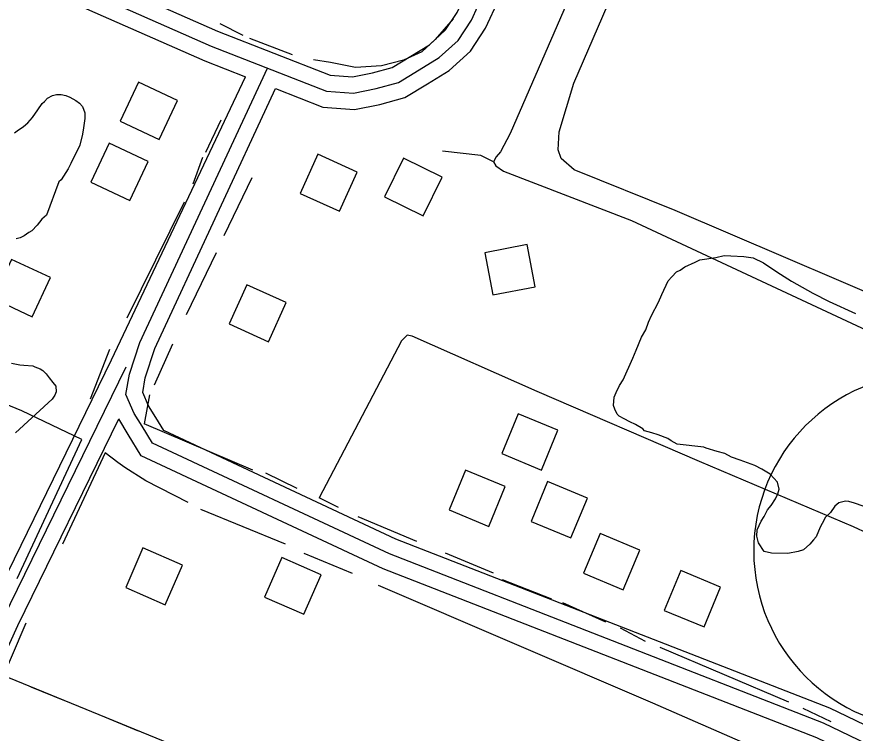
# Model space of a CAD drawing. Extents: x 3297735 to 3335592, y 670436 to 695807.
# Drawn here: x 3304154 to 3304933, y 685249 to 685915 of the extents above; entities that cross this region are included whole.
import ezdxf

# ---------------------------------------------------------------- set-up
doc = ezdxf.new("R2010")
doc.units = 0
for name, color, linetype in [('V-BLDG-OTLN', 7, 'Continuous'), ('V-DTCH-CNTR', 7, 'Continuous'), ('V-ROAD-CNTR', 7, 'Continuous'), ('V-ROAD-IDEN', 7, 'Continuous'), ('V-SITE-VEGE', 7, 'Continuous'), ('V-TOPO-SHOR', 7, 'Continuous'), ('V-UTIL-LINE', 7, 'Continuous')]:
    doc.layers.add(name, color=color, linetype=linetype)

msp = doc.modelspace()

# ---------------------------------------------------------------- linework, layer by layer
at = {"layer": 'V-BLDG-OTLN'}
for points in [[(3304286.43, 685800.76), (3304303.39, 685836.99), (3304267.17, 685853.95), (3304250.21, 685817.72)], [(3304259.22, 685744.15), (3304276.18, 685780.38), (3304239.95, 685797.33), (3304223, 685761.11)], [(3304433.9, 685787.07), (3304417.36, 685750.65), (3304453.78, 685734.11), (3304470.32, 685770.54)], [(3304549.25, 685765.86), (3304513.38, 685783.55), (3304495.69, 685747.67), (3304531.57, 685729.98)], [(3304628.28, 685703.18), (3304588.99, 685695.68), (3304596.49, 685656.39), (3304635.78, 685663.89)], [(3304168.52, 685636.26), (3304185.48, 685672.48), (3304149.25, 685689.44), (3304132.29, 685653.21)], [(3304368.01, 685665.88), (3304351.48, 685629.46), (3304387.9, 685612.93), (3304404.43, 685649.35)], [(3304604.55, 685509.19), (3304641.49, 685493.84), (3304656.85, 685530.77), (3304619.91, 685546.13)], [(3304555.64, 685456.85), (3304592.58, 685441.49), (3304607.93, 685478.43), (3304571, 685493.78)], [(3304631.87, 685446.16), (3304668.8, 685430.8), (3304684.16, 685467.74), (3304647.22, 685483.09)], [(3304680.53, 685397.95), (3304717.47, 685382.6), (3304732.82, 685419.53), (3304695.89, 685434.89)], [(3304308.02, 685405.48), (3304271.37, 685421.52), (3304255.34, 685384.87), (3304291.98, 685368.84)], [(3304436.9, 685396.57), (3304400.26, 685412.6), (3304384.22, 685375.96), (3304420.87, 685359.92)], [(3304755.61, 685363.53), (3304792.55, 685348.17), (3304807.91, 685385.11), (3304770.97, 685400.47)]]:
    msp.add_lwpolyline(points, close=True, dxfattribs=at)
at = {"layer": 'V-DTCH-CNTR'}
msp.add_lwpolyline([(3305722.79, 685316.45), (3305549.68, 685390.89), (3305392.67, 685459.13), (3305208.33, 685541.69), (3305020.46, 685626.04), (3304765.53, 685734.71), (3304672.01, 685772.46), (3304659.7, 685783.16), (3304657.09, 685791.14), (3304658.09, 685807.94), (3304671.65, 685852.96), (3304716.54, 685957.05)], dxfattribs=at)
at = {"layer": 'V-ROAD-CNTR'}
for points in [[(3303370, 686317.65), (3303899.51, 686095.53), (3304340.53, 685901.39), (3304445.29, 685860.36), (3304466, 685858.85), (3304484.52, 685862.62), (3304502.77, 685867.55), (3304520.06, 685878.13), (3304537.52, 685888.8), (3304552.5, 685902.53), (3304563.26, 685918.83), (3304574.77, 685943.98), (3304774.32, 686386.9), (3304945.5, 686772.92), (3305140.03, 687214.13), (3305179.92, 687312.87)], [(3303364.2, 686303.82), (3303893.59, 686081.74), (3304334.77, 685887.54), (3304441.93, 685845.56), (3304466.97, 685843.74), (3304487.97, 685848.02), (3304508.75, 685853.64), (3304527.89, 685865.33), (3304546.59, 685876.76), (3304564, 685892.72), (3304576.42, 685911.54), (3304588.43, 685937.78), (3304788.02, 686380.78), (3304959.22, 686766.85), (3305153.85, 687208.3), (3305193.83, 687307.25)], [(3304394.64, 685847.98), (3304438.58, 685830.77), (3304467.94, 685828.63), (3304491.43, 685833.42), (3304514.74, 685839.72), (3304535.71, 685852.53), (3304555.65, 685864.72), (3304575.5, 685882.92), (3304589.57, 685904.24), (3304602.09, 685931.58), (3304801.71, 686374.66), (3304972.94, 686760.78), (3305167.67, 687202.46), (3305207.74, 687301.64)], [(3304009.41, 686014.37), (3304329.01, 685873.69), (3304366.65, 685858.94)], [(3307408.22, 684154.36), (3307297.54, 684213.67), (3306973.22, 684342.3), (3306590.83, 684512.79), (3306153.22, 684698.26), (3305848.97, 684834.14), (3305429.21, 685019.88), (3305065.73, 685180.67), (3304903.35, 685258.88), (3304500.5, 685415.98), (3304280.27, 685518.77), (3304270.55, 685534.67), (3304263.32, 685546.5), (3304255.61, 685563.93), (3304258.74, 685582.97), (3304268.35, 685612.17), (3304386.99, 685867.09)], [(3304242.31, 685596.32), (3304366.65, 685858.94)], [(3307415.3, 684167.58), (3307303.87, 684227.3), (3306979.04, 684356.13), (3306596.81, 684526.55), (3306159.2, 684712.01), (3305855.07, 684847.84), (3305435.28, 685033.59), (3305072.02, 685194.29), (3304909.34, 685272.64), (3304506.4, 685429.78), (3304290.71, 685530.45), (3304283.34, 685542.5), (3304276.63, 685553.47), (3304271.14, 685565.91), (3304273.35, 685579.39), (3304282.32, 685606.65), (3304394.64, 685847.98)], [(3303141.59, 685170.53), (3303902.07, 684849.64), (3303977.99, 684994.98), (3304141.49, 685355.97), (3304255.79, 685589.73)], [(3304122.77, 685351), (3304127.92, 685362.36), (3304242.31, 685596.32)], [(3303135.76, 685156.71), (3303908.96, 684830.45), (3303991.48, 684988.41), (3304155.06, 685349.58), (3304248.85, 685541.4)], [(3307401.13, 684141.13), (3307291.21, 684200.05), (3306967.4, 684328.47), (3306584.85, 684499.04), (3306147.23, 684684.5), (3305842.88, 684820.43), (3305423.14, 685006.16), (3305059.44, 685167.05), (3304897.36, 685245.11), (3304494.59, 685402.18), (3304269.83, 685507.09), (3304257.75, 685526.85), (3304248.85, 685541.4)]]:
    msp.add_lwpolyline(points, dxfattribs=at)
at = {"layer": 'V-ROAD-IDEN'}
msp.add_arc((3305003.66, 685418.6), 165, 90.05838, 270.05838, dxfattribs=at)
msp.add_arc((3305003.66, 685418.6), 165, 90.05838, 270.05838, dxfattribs=at)
at = {"layer": 'V-SITE-VEGE'}
for points in [[(3304168.82, 685821.2), (3304173.83, 685828.26), (3304177.78, 685834.27), (3304179.92, 685836.03), (3304182.77, 685839.2), (3304187.4, 685841.66), (3304190.96, 685842.7), (3304195.57, 685842.67), (3304199.82, 685841.58), (3304203.36, 685840.14), (3304209.02, 685836.91), (3304212.55, 685834.4)], [(3304212.55, 685834.4), (3304215.37, 685831.55), (3304217.46, 685825.5), (3304217.42, 685820.18), (3304216.31, 685811.67), (3304215.2, 685805.65), (3304212.65, 685795.37), (3304204.38, 685778.39), (3304201.86, 685773.44), (3304195.41, 685763.19), (3304193.27, 685761.44), (3304181.72, 685730.64), (3304177.44, 685726.77), (3304173.14, 685721.12), (3304168.14, 685715.83), (3304165.29, 685714.43), (3304161.02, 685711.26), (3304157.46, 685709.51), (3304153.55, 685708.47)], [(3304152.06, 685807.11), (3304154.55, 685808.88), (3304160.6, 685812.74), (3304164.53, 685816.26), (3304168.82, 685821.2)], [(3304846.24, 685494.75), (3304839.56, 685497.98), (3304826.18, 685503.08), (3304818.14, 685505.88), (3304811.91, 685509.1), (3304804.76, 685510.98), (3304794.49, 685514.26), (3304792.26, 685515.18), (3304767.63, 685517.74), (3304761.85, 685520.96), (3304758.74, 685523.24), (3304749.81, 685526.49), (3304744.01, 685528.36), (3304737.31, 685530.24), (3304735.54, 685532.06), (3304728.87, 685536.18), (3304723.52, 685538.49), (3304718.17, 685541.25), (3304713.73, 685544), (3304711.96, 685545.82), (3304709.77, 685550.33), (3304708.47, 685553.93), (3304709.02, 685561.55), (3304710.87, 685566), (3304714.09, 685572.24), (3304717.3, 685577.58), (3304726.52, 685597.63), (3304729.31, 685605.22), (3304734.4, 685617.26), (3304738.52, 685623.93), (3304740.86, 685631.07), (3304743.63, 685637.31), (3304750.07, 685649.78), (3304753.3, 685656.92), (3304759.29, 685669.39), (3304762.48, 685673.39), (3304767.02, 685677.81), (3304770.18, 685679.56), (3304774.71, 685682.64), (3304784.18, 685687), (3304788.69, 685689.19), (3304803.51, 685691.23), (3304811.16, 685692.93), (3304817.43, 685692.85), (3304829.53, 685692.24), (3304838.03, 685690.79), (3304847.83, 685686.18), (3304852.72, 685682.97), (3304863.39, 685675.66), (3304873.62, 685669.25), (3304893.65, 685658.23), (3304908.79, 685650.41), (3304933.31, 685639.33)], [(3304149.45, 685593.02), (3304157.05, 685591.58), (3304160.63, 685591.08), (3304169.14, 685590.53), (3304170.93, 685589.6), (3304175.83, 685587.75), (3304178.5, 685586.37), (3304181.6, 685583.19), (3304184.25, 685579.57), (3304187.77, 685575.04), (3304190.42, 685571.87), (3304190.8, 685566.48), (3304189.41, 685563.36), (3304187.13, 685559.8), (3304153.09, 685528.41)], [(3304940.4, 685460.35), (3304932.36, 685463.15), (3304927, 685464.56), (3304923.87, 685465.05), (3304917.57, 685463.34), (3304913.94, 685460.25), (3304909.83, 685454.47), (3304905.29, 685450.05), (3304902.08, 685444.26), (3304900.24, 685440.7), (3304896.54, 685431.78), (3304894.26, 685429.12), (3304890.62, 685425.13), (3304884.73, 685419.83), (3304879.77, 685418.1), (3304870.33, 685416.43), (3304855.09, 685416.63), (3304848.39, 685418.06), (3304843.11, 685426.2), (3304841.4, 685432.49), (3304841.92, 685438.32), (3304845.61, 685446.34), (3304848.36, 685450.79), (3304851.58, 685457.02), (3304854.77, 685461.02), (3304858.89, 685467.24), (3304861.19, 685471.69), (3304862.14, 685476.17), (3304860.88, 685482.46), (3304853.81, 685490.17), (3304846.24, 685494.75)]]:
    msp.add_lwpolyline(points, dxfattribs=at)
at = {"layer": 'V-TOPO-SHOR'}
for p, q in [((3304364.33, 685897.33), (3304343.13, 685908.1)), ((3304410.31, 685879.31), (3304370.52, 685894.63)), ((3304343.71, 685818.63), (3304329.34, 685788.58)), ((3304326.65, 685784.17), (3304317.63, 685759.41)), ((3304372.62, 685765.26), (3304346.57, 685711.35)), ((3304309.54, 685742.61), (3304256.55, 685634.81)), ((3304339.38, 685695.44), (3304311.53, 685638)), ((3304240.41, 685605.66), (3304222.38, 685559.69)), ((3304298.94, 685610.61), (3304281.86, 685572.6)), ((3304277.37, 685563.77), (3304272.66, 685536.77)), ((3304373.43, 685493.62), (3304272.66, 685536.77)), ((3304154.44, 685393.14), (3304214.66, 685522.17)), ((3304236.3, 685509.76), (3304196.7, 685425.12)), ((3304414.64, 685476.59), (3304385.45, 685490.95)), ((3304453.01, 685459.11), (3304435.12, 685467.96)), ((3304403.86, 685424.87), (3304325.21, 685457.24)), ((3304525.76, 685427.48), (3304471.37, 685450.49)), ((3304466.01, 685397.79), (3304421.27, 685416.49)), ((3304597.11, 685397.98), (3304552.37, 685416.68)), ((3304651.02, 685374.02), (3304605.33, 685392.03)), ((3304701.4, 685352.45), (3304661.38, 685370.42)), ((3304162.54, 685351.76), (3304119.35, 685250.99)), ((3304738.12, 685334.74), (3304715.06, 685346.93)), ((3304871.15, 685278.17), (3304751.77, 685328.99)), ((3304910.7, 685259.97), (3304884.57, 685272.42))]:
    msp.add_line(p, q, dxfattribs=at)
for points in [[(3305020.55, 686747.16), (3304941.04, 686563.03), (3304886.65, 686439.67), (3304825.26, 686292.27), (3304759.62, 686143.95), (3304688.21, 685980.79), (3304612.48, 685806.33), (3304603.4, 685789.39), (3304599.35, 685784.69), (3304596.96, 685779.98), (3304599.07, 685776.19), (3304606.35, 685771.42), (3304725.05, 685725.57), (3304962.09, 685615.2), (3305141.32, 685545.58), (3305286.32, 685478.77), (3305434.89, 685413.84), (3305538.94, 685367.6), (3305706.57, 685293.33), (3305738.84, 685281.79)], [(3304559.43, 685912.92), (3304542.87, 685893.75), (3304530.33, 685882.26), (3304513.36, 685874.36), (3304492.85, 685869.15), (3304468.8, 685867.52), (3304445.69, 685872.12), (3304429.78, 685874.75)], [(3304596.96, 685779.98), (3304585.2, 685785.96), (3304549.57, 685789.97)], [(3304214.66, 685522.17), (3304158.95, 685548.78), (3304046.39, 685594.83), (3303878.75, 685667.21), (3303775.88, 685713.91), (3303724.32, 685736.2), (3303701.03, 685750.04), (3303692.34, 685756.24), (3303689.52, 685759.09), (3303685.34, 685769.27), (3303683.66, 685776.56)], [(3305408.5, 685232.22), (3305290.54, 685283.17), (3305174.32, 685333.74), (3305037.68, 685391.55), (3304931.24, 685441.17), (3304788.4, 685501.7), (3304637.57, 685566.72), (3304521.35, 685618.18), (3304516.91, 685619.1), (3304511.54, 685613.79), (3304435.12, 685467.96)], [(3304313.45, 685463.69), (3304273.98, 685483.82), (3304254.46, 685496.22), (3304248.12, 685500.99), (3304236.3, 685509.76)], [(3304927.71, 685197.68), (3304745.08, 685277.28), (3304490.02, 685386.54)]]:
    msp.add_lwpolyline(points, dxfattribs=at)
at = {"layer": 'V-UTIL-LINE'}
for points in [[(3301855.85, 686290.92), (3302508.08, 686015.91), (3303718.5, 685476.34), (3304541.77, 685139.21), (3305359.13, 684778.4), (3306932.01, 684054.09), (3307414.95, 683680.48), (3308058.55, 683385.58), (3308857.4, 683018.65), (3310271.9, 682456.02)], [(3304167.11, 685292.64), (3304198.57, 685279.75)], [(3304235.59, 685264.59), (3304267.05, 685251.71)]]:
    msp.add_lwpolyline(points, dxfattribs=at)

doc.saveas('drawing.dxf')
